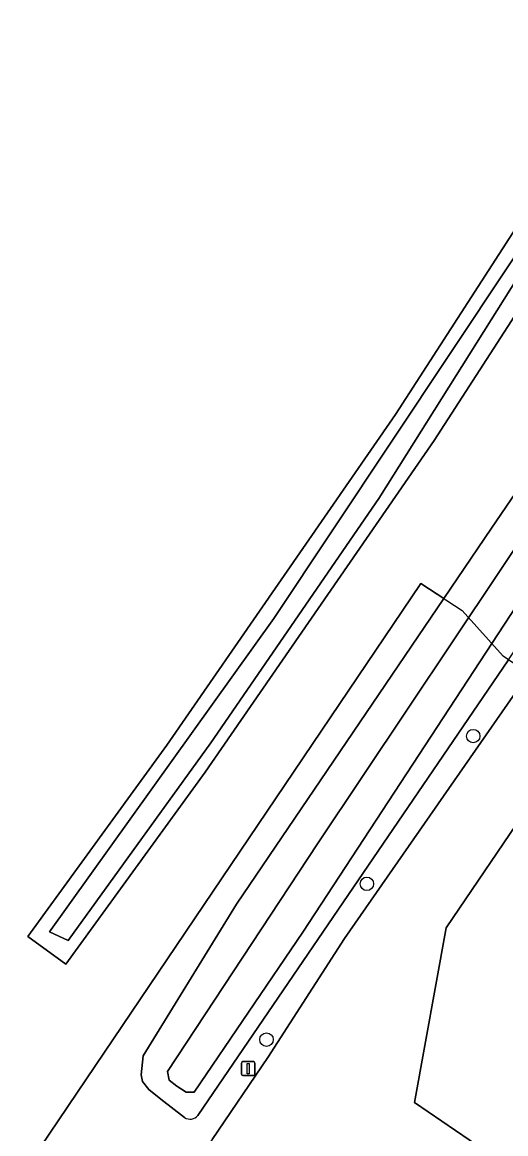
# Model space of a CAD drawing. Extents: x 158132 to 159664, y 385256 to 387218.
# Drawn here: x 159280.5 to 159315.6, y 385360.2 to 385441 of the extents above; entities that cross this region are included whole.
import ezdxf

# ---------------------------------------------------------------- set-up
doc = ezdxf.new("R2010")
doc.units = 0
for name, color, linetype in [('IMGEO_Boom', 7, 'Continuous'), ('IMGEO_Gemengd_bos', 7, 'Continuous'), ('IMGEO_Groenvoorziening', 7, 'Continuous'), ('IMGEO_Hek', 7, 'Continuous'), ('IMGEO_Lichtmast', 7, 'Continuous'), ('IMGEO_Oever', 7, 'Continuous'), ('IMGEO_Pand', 7, 'Continuous'), ('IMGEO_Parkeervlak_open', 7, 'Continuous'), ('IMGEO_Waterloop', 7, 'Continuous')]:
    doc.layers.add(name, color=color, linetype=linetype)

msp = doc.modelspace()

# ---------------------------------------------------------------- linework, layer by layer
at = {"layer": 'IMGEO_Boom'}
for centre in [(159313.256, 385389.125), (159305.529, 385378.39), (159298.233, 385367.072)]:
    msp.add_circle(centre, 0.489, dxfattribs=at)
at = {"layer": 'IMGEO_Gemengd_bos'}
for points in [[(159414.385, 385560.822), (159412.877, 385561.77), (159388.61, 385525.458), (159370.657, 385500), (159362.759, 385488.8), (159346.593, 385465.662), (159329.757, 385440.51), (159310.427, 385410.601), (159293.773, 385386.509), (159283.651, 385372.556), (159280.899, 385374.552), (159290.999, 385388.475), (159307.601, 385412.491), (159326.917, 385442.378), (159343.787, 385467.582), (159359.977, 385490.754), (159366.497, 385500), (159385.806, 385527.382), (159409.998, 385563.58), (159409.115, 385564.135), (159325.351, 385612.415)], [(159132.553, 385500.97), (159265.284, 385343.699), (159265.844, 385342.842), (159266.47, 385342.032), (159267.16, 385341.274), (159267.908, 385340.575), (159268.71, 385339.938), (159275.236, 385349.537), (159309.437, 385400.212), (159311.126, 385399.117), (159314.59, 385404.223), (159329.369, 385425.889), (159343.449, 385446.501), (159366.542, 385480.67), (159383.557, 385505.752), (159398.87, 385528.731), (159422.983, 385564.547)]]:
    msp.add_lwpolyline(points, dxfattribs=at)
at = {"layer": 'IMGEO_Groenvoorziening'}
for points in [[(159290.567, 385362.756), (159289.694, 385363.44), (159289.223, 385364.039), (159289.124, 385364.503), (159289.266, 385365.883), (159296.066, 385376.914), (159311.126, 385399.117), (159309.437, 385400.212), (159275.236, 385349.537)], [(159294.275, 385359.825), (159298.339, 385365.763), (159303.909, 385374.42), (159317.298, 385393.677), (159315.808, 385394.675), (159293.249, 385361.563)], [(159292.284, 385361.412), (159290.567, 385362.756)]]:
    msp.add_lwpolyline(points, dxfattribs=at)
msp.add_arc((159292.686, 385362.003), 0.715, 235.81295, 321.97372, dxfattribs=at)
at = {"layer": 'IMGEO_Hek'}
for points in [[(159275.236, 385349.537), (159309.437, 385400.212), (159311.889, 385398.622)], [(159311.889, 385398.622), (159312.459, 385398.253)], [(159315.433, 385394.927), (159312.459, 385398.253)], [(159315.808, 385394.675), (159315.433, 385394.927)]]:
    msp.add_lwpolyline(points, dxfattribs=at)
at = {"layer": 'IMGEO_Lichtmast'}
for p, q in [((159296.407, 385364.571), (159296.407, 385365.371)), ((159296.407, 385365.371), (159296.407, 385364.571)), ((159296.507, 385365.471), (159297.297, 385365.471)), ((159297.297, 385365.471), (159296.507, 385365.471)), ((159297.397, 385365.371), (159297.397, 385364.571)), ((159297.397, 385364.571), (159297.397, 385365.371)), ((159297.297, 385364.471), (159296.507, 385364.471)), ((159296.507, 385364.471), (159297.297, 385364.471))]:
    msp.add_line(p, q, dxfattribs=at)
msp.add_lwpolyline([(159296.827, 385365.346), (159296.977, 385365.346), (159296.977, 385364.596), (159296.827, 385364.596), (159296.827, 385365.346)], dxfattribs=at)
for centre, start, end in [((159296.507, 385365.371), 90, 180), ((159296.507, 385365.371), 90, 180), ((159297.297, 385365.371), 0, 90), ((159297.297, 385365.371), 360, 90), ((159296.507, 385364.571), 180, 270), ((159296.507, 385364.571), 180, 270), ((159297.297, 385364.571), 270, 0), ((159297.297, 385364.571), 270, 0)]:
    msp.add_arc(centre, 0.1, start, end, dxfattribs=at)
at = {"layer": 'IMGEO_Oever'}
for points in [[(159325.351, 385612.415), (159409.115, 385564.135), (159409.998, 385563.58), (159385.806, 385527.382), (159366.497, 385500), (159359.977, 385490.754), (159343.787, 385467.582), (159326.917, 385442.378), (159307.601, 385412.491), (159290.999, 385388.475), (159280.899, 385374.552), (159283.651, 385372.556), (159293.773, 385386.509), (159310.427, 385410.601), (159329.757, 385440.51), (159346.593, 385465.662), (159362.759, 385488.8), (159370.657, 385500), (159388.61, 385525.458), (159412.877, 385561.77), (159414.385, 385560.822)], [(159422.983, 385564.547), (159398.87, 385528.731), (159383.557, 385505.752), (159366.542, 385480.67), (159343.449, 385446.501), (159329.369, 385425.889), (159314.59, 385404.223), (159311.126, 385399.117), (159296.066, 385376.914), (159289.266, 385365.883), (159289.124, 385364.503), (159289.223, 385364.039), (159289.694, 385363.44), (159290.567, 385362.756), (159292.284, 385361.412)], [(159412.661, 385563.03), (159320.591, 385428.964), (159306.408, 385406.374), (159294.179, 385388.624), (159283.818, 385374.272), (159282.459, 385374.909), (159298.765, 385397.669), (159341.589, 385462.042), (159408.808, 385559.516)], [(159423.408, 385555.799), (159393.58, 385512.12), (159384.886, 385499.414), (159377.28, 385488.044), (159363.208, 385467.48), (159350.848, 385449.203), (159338.127, 385430.347), (159321.722, 385406.729), (159300.878, 385374.886), (159292.979, 385363.264), (159292.394, 385363.258), (159291.712, 385363.694), (159291.166, 385364.128), (159291.033, 385364.747), (159301.937, 385381.285), (159318.383, 385405.904), (159327.971, 385420.814), (159340.886, 385439.242), (159359.977, 385467.357), (159385.32, 385504.814), (159406.163, 385535.64)], [(159293.249, 385361.563), (159315.808, 385394.675), (159335.137, 385423.502)]]:
    msp.add_lwpolyline(points, dxfattribs=at)
msp.add_arc((159292.686, 385362.003), 0.715, 235.81295, 321.97372, dxfattribs=at)
at = {"layer": 'IMGEO_Pand'}
msp.add_lwpolyline([(159325.306, 385380.08), (159328.225, 385378.947), (159331.236, 385386.718), (159331.419, 385387.189), (159323.931, 385390.09), (159321.933, 385390.864), (159311.29, 385375.202), (159308.981, 385362.497), (159318.908, 385355.721), (159314.231, 385348.803), (159312.454, 385348.445), (159311.61, 385347.185), (159316.979, 385343.527), (159323.253, 385352.79), (159322.815, 385353.097), (159319.544, 385355.325), (159319.436, 385355.372), (159320.981, 385364.001), (159321.69, 385367.879), (159322.404, 385371.963), (159323.416, 385373.419), (159324.057, 385372.971)], close=True, dxfattribs=at)
at = {"layer": 'IMGEO_Parkeervlak_open'}
msp.add_lwpolyline([(159311.29, 385375.202), (159321.933, 385390.864), (159321.873, 385391.275), (159321.735, 385391.347), (159317.298, 385393.677), (159303.909, 385374.42), (159298.339, 385365.763), (159294.275, 385359.825), (159287.727, 385350.434), (159284.124, 385343.986), (159288.431, 385342.139), (159314.105, 385331.133), (159319.018, 385342.265), (159316.979, 385343.527), (159311.61, 385347.185), (159312.454, 385348.445), (159314.231, 385348.803), (159318.908, 385355.721), (159308.981, 385362.497)], close=True, dxfattribs=at)
at = {"layer": 'IMGEO_Waterloop'}
for points in [[(159408.808, 385559.516), (159341.589, 385462.042), (159298.765, 385397.669), (159282.459, 385374.909), (159283.818, 385374.272), (159294.179, 385388.624), (159306.408, 385406.374), (159320.591, 385428.964), (159412.661, 385563.03)], [(159406.163, 385535.64), (159385.32, 385504.814), (159359.977, 385467.357), (159340.886, 385439.242), (159327.971, 385420.814), (159318.383, 385405.904), (159301.937, 385381.285), (159291.033, 385364.747), (159291.166, 385364.128), (159291.712, 385363.694), (159292.394, 385363.258), (159292.979, 385363.264), (159300.878, 385374.886), (159321.722, 385406.729), (159338.127, 385430.347), (159350.848, 385449.203), (159363.208, 385467.48), (159377.28, 385488.044), (159384.886, 385499.414), (159393.58, 385512.12), (159423.408, 385555.799)]]:
    msp.add_lwpolyline(points, dxfattribs=at)

doc.saveas('drawing.dxf')
